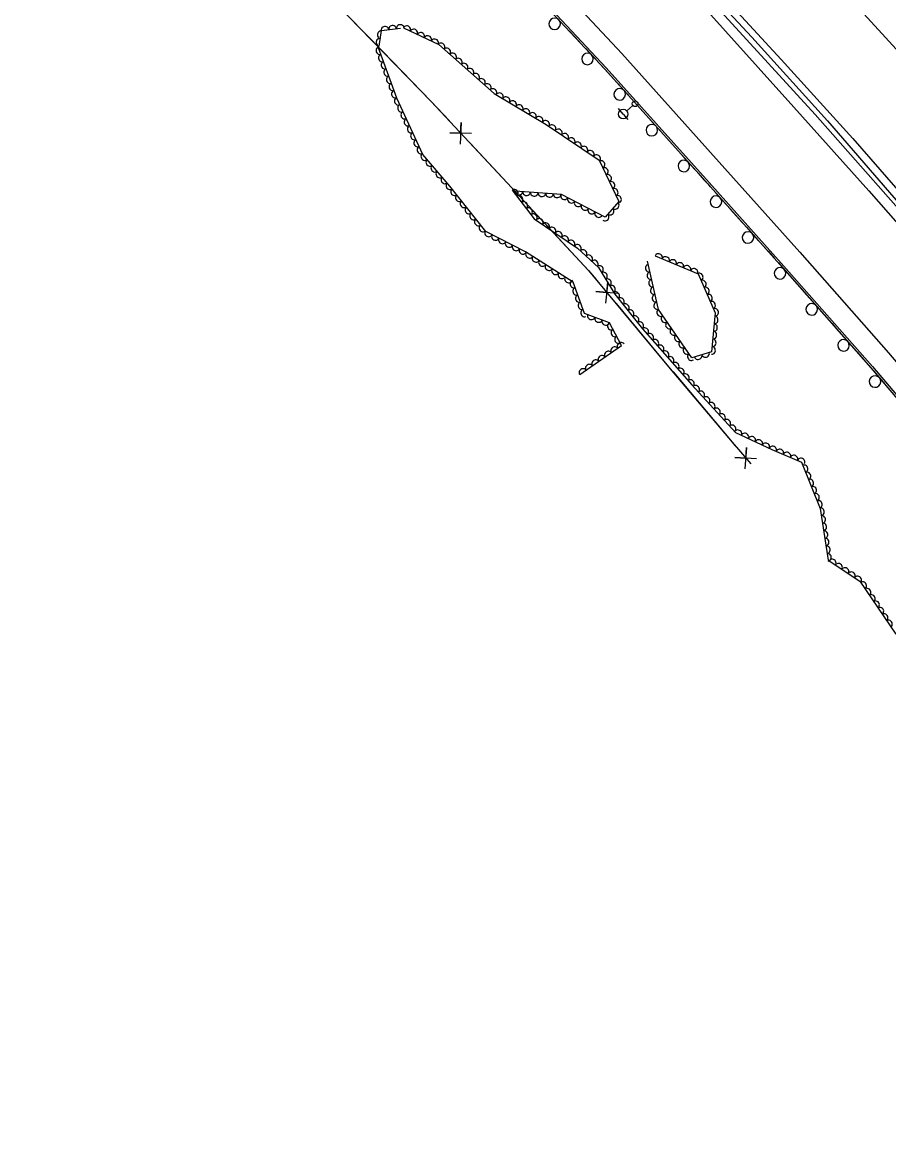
# Model space of a CAD drawing. Extents: x 1746719 to 1766531, y 631721 to 662391.
# Drawn here: x 1757419 to 1757870, y 644229 to 644805 of the extents above; entities that cross this region are included whole.
import ezdxf

# ---------------------------------------------------------------- set-up
doc = ezdxf.new("R2010")
doc.units = 0
for name, color, linetype in [('SURVEY - AERIAL SURVEY - Photo Control - Points - Elevations', 7, 'Continuous'), ('SURVEY - AERIAL SURVEY - Photo Control - Points - Numbers', 7, 'Continuous'), ('SURVEY - AERIAL SURVEY - Photo Control with Text', 7, 'Continuous'), ('SURVEY - CENTERLINE - Existing Roads - Development', 7, 'Continuous'), ('SURVEY - CENTERLINE - Existing Roads Curve Text', 7, 'Continuous')]:
    doc.layers.add(name, color=color, linetype=linetype)

msp = doc.modelspace()

# ---------------------------------------------------------------- linework, layer by layer
at = {"layer": 'SURVEY - AERIAL SURVEY - Photo Control - Points - Elevations'}
for points in [[(1757360.49, 645296.77), (1757403.7, 645259.41), (1757454.49, 645213.51), (1757505.72, 645166.96), (1757554.33, 645120.63), (1757609.17, 645067.94), (1757657.64, 645019.79), (1757707.77, 644969.1), (1757750.37, 644925.03), (1757799.81, 644872.39), (1757849.57, 644818.21), (1757887.33, 644776.67), (1757950.96, 644703.53), (1758009.72, 644633.92), (1758063.14, 644569.3), (1758117.82, 644500.46), (1758171.84, 644430.21), (1758218.21, 644369.05), (1758259.33, 644312.71), (1758271.58, 644295.51)], [(1757329.1, 645260.45), (1757371.91, 645223.45), (1757422.26, 645177.94), (1757473.01, 645131.82), (1757521.15, 645085.95), (1757575.62, 645033.61), (1757623.66, 644985.89), (1757673.45, 644935.54), (1757715.62, 644891.92), (1757764.64, 644839.73), (1757814.13, 644785.84), (1757851.46, 644744.78), (1757914.52, 644672.3), (1757972.89, 644603.15), (1758025.84, 644539.08), (1758079.99, 644470.91), (1758133.69, 644401.08), (1758179.69, 644340.39), (1758220.4, 644284.63), (1758232.48, 644267.66)], [(1757319.72, 645253.76), (1757362.56, 645216.07), (1757421.72, 645163.08), (1757476.45, 645112.02), (1757525.72, 645065.8), (1757571.85, 645021.26), (1757612.1, 644981.49), (1757656.02, 644937.25), (1757724.73, 644866.33), (1757766.64, 644821.42), (1757820.62, 644761.16), (1757859.7, 644717.48), (1757906.2, 644664.72), (1757956.17, 644605.79), (1757997.01, 644556.15), (1758046.25, 644495.62), (1758098.65, 644428.72), (1758149.56, 644361.05), (1758194.39, 644300.47), (1758220.54, 644263.88)], [(1757322.14, 645187.71), (1757330.7, 645180.18), (1757389.33, 645127.65), (1757443.66, 645076.97), (1757492.63, 645031.03), (1757538.31, 644986.92), (1757578.2, 644947.51), (1757621.74, 644903.64), (1757689.94, 644833.25), (1757731.21, 644789.03), (1757784.85, 644729.15), (1757823.8, 644685.61), (1757869.89, 644633.33), (1757919.32, 644575.02), (1757959.86, 644525.75), (1758008.74, 644465.67), (1758060.58, 644399.49), (1758111.09, 644332.35), (1758155.57, 644272.23), (1758181.49, 644235.97)], [(1757314.87, 645179.45), (1757323.39, 645171.95), (1757381.91, 645119.53), (1757436.14, 645068.94), (1757485.04, 645023.06), (1757530.62, 644979.05), (1757570.43, 644939.72), (1757613.89, 644895.94), (1757681.97, 644825.67), (1757723.09, 644781.61), (1757776.66, 644721.81), (1757815.58, 644678.31), (1757861.56, 644626.13), (1757910.88, 644567.97), (1757951.34, 644518.78), (1758000.14, 644458.81), (1758051.85, 644392.79), (1758102.27, 644325.77), (1758146.67, 644265.76), (1758172.54, 644229.58)]]:
    msp.add_lwpolyline(points, dxfattribs=at)
at = {"layer": 'SURVEY - AERIAL SURVEY - Photo Control - Points - Numbers'}
for points in [[(1757323.62, 645256.72), (1757359.68, 645224.76), (1757401.86, 645187.77), (1757446.88, 645147.55), (1757499.98, 645097.49), (1757551.19, 645048.47), (1757597.89, 645002.53), (1757644.17, 644956.09), (1757689.91, 644909.35), (1757731.53, 644865.88), (1757784.85, 644808.61), (1757831.81, 644757.26), (1757876.31, 644706.72), (1757924.6, 644650.39), (1757975.41, 644590.54), (1758021.86, 644533.64), (1758061.14, 644483.77), (1758123.13, 644404.33), (1758167.18, 644346.13), (1758206.86, 644292.21), (1758240.55, 644244.25)], [(1757314.21, 645178.7), (1757322.73, 645171.2), (1757381.24, 645118.79), (1757435.46, 645068.21), (1757484.35, 645022.33), (1757529.92, 644978.33), (1757569.72, 644939.01), (1757613.18, 644895.24), (1757681.24, 644824.98), (1757722.35, 644780.93), (1757775.91, 644721.14), (1757814.83, 644677.64), (1757860.81, 644625.48), (1757910.11, 644567.32), (1757950.57, 644518.15), (1757999.36, 644458.18), (1758051.06, 644392.19), (1758101.47, 644325.17), (1758145.86, 644265.18), (1758171.72, 644228.99)], [(1757767.76, 644831.01), (1757798.81, 644797.43), (1757838.16, 644754), (1757870.54, 644716.77), (1757907.79, 644673.95), (1757943.9, 644632.15), (1757980.01, 644588.79), (1758014.11, 644547.2), (1758041.6, 644513.17), (1758070.34, 644476.92), (1758099.24, 644439.89), (1758131.32, 644398.21), (1758162.13, 644357.1), (1758188.66, 644321.39), (1758212.67, 644288.66), (1758231.58, 644261.98), (1758242.68, 644245.75)], [(1757695.37, 644809.84), (1757701.65, 644803.12)], [(1757703.83, 644800.78), (1757707.04, 644797.34)], [(1757707.04, 644797.34), (1757710.25, 644793.91)], [(1757712.43, 644791.57), (1757718.71, 644784.84)], [(1757720.89, 644782.5), (1757722.35, 644780.93), (1757724.06, 644779.03)], [(1757724.06, 644779.03), (1757727.19, 644775.53)], [(1757729.33, 644773.15), (1757735.47, 644766.3)], [(1757737.6, 644763.91), (1757740.74, 644760.41)], [(1757740.74, 644760.41), (1757743.87, 644756.91)], [(1757746.01, 644754.53), (1757752.15, 644747.67)], [(1757754.28, 644745.29), (1757757.42, 644741.79)], [(1757757.42, 644741.79), (1757760.55, 644738.29)], [(1757762.69, 644735.91), (1757768.83, 644729.05)], [(1757770.96, 644726.67), (1757774.1, 644723.17)], [(1757774.1, 644723.17), (1757775.91, 644721.14), (1757777.23, 644719.67)], [(1757779.37, 644717.28), (1757785.5, 644710.43)], [(1757787.64, 644708.04), (1757790.77, 644704.54)], [(1757790.77, 644704.54), (1757793.9, 644701.04)], [(1757796.04, 644698.65), (1757802.17, 644691.79)], [(1757804.3, 644689.41), (1757807.44, 644685.91)], [(1757807.44, 644685.91), (1757810.57, 644682.4)], [(1757812.71, 644680.02), (1757814.83, 644677.65), (1757818.81, 644673.13)], [(1757820.92, 644670.73), (1757824.03, 644667.2)], [(1757824.03, 644667.2), (1757827.14, 644663.68)], [(1757829.25, 644661.28), (1757835.34, 644654.38)], [(1757837.45, 644651.98), (1757840.56, 644648.45)], [(1757840.56, 644648.45), (1757843.67, 644644.92)], [(1757845.78, 644642.52), (1757851.87, 644635.62)], [(1757853.98, 644633.22), (1757857.09, 644629.7)], [(1757857.09, 644629.7), (1757860.2, 644626.17)], [(1757862.28, 644623.74), (1757868.23, 644616.72)]]:
    msp.add_lwpolyline(points, dxfattribs=at)
for centre, start, end in [((1757696.29, 644804.47), 156.29143, 156.27744), ((1757713.34, 644786.19), 156.29143, 156.27744), ((1757730.13, 644767.75), 155.12242, 155.10843), ((1757746.81, 644749.13), 155.12242, 155.10843), ((1757763.5, 644730.51), 155.12242, 155.10843), ((1757780.17, 644711.89), 155.08641, 155.07242), ((1757796.84, 644693.26), 155.08641, 155.07242), ((1757813.49, 644674.63), 154.65965, 154.64566), ((1757830.02, 644655.88), 154.65965, 154.64566), ((1757846.55, 644637.12), 154.65965, 154.64566), ((1757862.94, 644618.33), 153.56212, 153.54813)]:
    msp.add_arc(centre, 3, start, end, dxfattribs=at)
at = {"layer": 'SURVEY - AERIAL SURVEY - Photo Control with Text'}
for points in [[(1757604.97, 644792.82), (1757606.27, 644800.98), (1757616.08, 644802.12)], [(1757617.58, 644802.31), (1757635.96, 644793.64), (1757664.8, 644768.25), (1757691.82, 644752.12), (1757719.41, 644733.48), (1757729.61, 644712.04), (1757722.54, 644703.82), (1757699.91, 644715.73), (1757675.73, 644717.39)], [(1757709.3, 644621.96), (1757731.13, 644637.03), (1757724.78, 644648.84), (1757711.86, 644653.8), (1757705.85, 644670.09), (1757681.03, 644685.83), (1757660.39, 644696.32), (1757641.82, 644720.04), (1757627.69, 644736.47), (1757614.1, 644765.75), (1757604.01, 644793.81)], [(1757674.17, 644717.83), (1757685.67, 644703), (1757708.22, 644687.67), (1757719.05, 644677.6), (1757727.54, 644663.71), (1757741.91, 644645.81), (1757767.67, 644616.57), (1757790.35, 644591.82), (1757809.2, 644583.01), (1757824.69, 644576.43), (1757834.4, 644552.28), (1757838.53, 644525.44), (1757854.98, 644514.44), (1757873.71, 644486.81)], [(1757748.51, 644683.71), (1757770.85, 644674.35), (1757779.69, 644654.16), (1757777.93, 644633.79), (1757767.71, 644630.73), (1757750.22, 644655.84), (1757744.61, 644680.88)]]:
    msp.add_lwpolyline(points, dxfattribs=at)
for centre, major_axis in [((1757605.92, 644798.74), (0.32, 1.98)), ((1757608, 644801.18), (1.99, 0.23)), ((1757611.97, 644801.64), (1.99, 0.23)), ((1757615.94, 644802.1), (1.99, 0.23)), ((1757619.39, 644801.46), (1.81, -0.85)), ((1757623.01, 644799.75), (1.81, -0.85)), ((1757626.63, 644798.04), (1.81, -0.85)), ((1757605.29, 644794.79), (0.32, 1.98)), ((1757630.25, 644796.34), (1.81, -0.85)), ((1757633.87, 644794.63), (1.81, -0.85)), ((1757637.22, 644792.53), (1.5, -1.32)), ((1757605.22, 644790.45), (-0.68, 1.88)), ((1757640.23, 644789.89), (1.5, -1.32)), ((1757643.23, 644787.25), (1.5, -1.32)), ((1757606.57, 644786.69), (-0.68, 1.88)), ((1757607.92, 644782.92), (-0.68, 1.88)), ((1757646.23, 644784.6), (1.5, -1.32)), ((1757649.23, 644781.96), (1.5, -1.32)), ((1757609.28, 644779.16), (-0.68, 1.88)), ((1757610.63, 644775.39), (-0.68, 1.88)), ((1757652.23, 644779.31), (1.5, -1.32)), ((1757655.24, 644776.67), (1.5, -1.32)), ((1757611.99, 644771.63), (-0.68, 1.88)), ((1757658.24, 644774.03), (1.5, -1.32)), ((1757661.24, 644771.38), (1.5, -1.32)), ((1757613.34, 644767.87), (-0.68, 1.88)), ((1757614.84, 644764.16), (-0.84, 1.81)), ((1757664.24, 644768.74), (1.5, -1.32)), ((1757667.6, 644766.58), (1.72, -1.02)), ((1757671.03, 644764.53), (1.72, -1.02)), ((1757616.52, 644760.53), (-0.84, 1.81)), ((1757674.47, 644762.48), (1.72, -1.02)), ((1757677.9, 644760.43), (1.72, -1.02)), ((1757681.34, 644758.38), (1.72, -1.02)), ((1757618.21, 644756.91), (-0.84, 1.81)), ((1757619.89, 644753.28), (-0.84, 1.81)), ((1757684.77, 644756.33), (1.72, -1.02)), ((1757688.21, 644754.28), (1.72, -1.02)), ((1757691.64, 644752.23), (1.72, -1.02)), ((1757621.57, 644749.65), (-0.84, 1.81)), ((1757694.96, 644750), (1.66, -1.12)), ((1757698.28, 644747.76), (1.66, -1.12)), ((1757623.26, 644746.02), (-0.84, 1.81)), ((1757624.94, 644742.39), (-0.84, 1.81)), ((1757701.59, 644745.52), (1.66, -1.12)), ((1757704.91, 644743.28), (1.66, -1.12)), ((1757708.22, 644741.05), (1.66, -1.12)), ((1757626.62, 644738.76), (-0.84, 1.81)), ((1757628.65, 644735.35), (-1.3, 1.52)), ((1757711.53, 644738.81), (1.66, -1.12)), ((1757714.85, 644736.57), (1.66, -1.12)), ((1757631.26, 644732.32), (-1.3, 1.52)), ((1757718.16, 644734.33), (1.66, -1.12)), ((1757720.48, 644731.23), (0.86, -1.81)), ((1757633.87, 644729.29), (-1.3, 1.52)), ((1757636.47, 644726.26), (-1.3, 1.52)), ((1757722.2, 644727.62), (0.86, -1.81)), ((1757723.92, 644724.01), (0.86, -1.81)), ((1757639.08, 644723.22), (-1.3, 1.52)), ((1757641.69, 644720.19), (-1.3, 1.52)), ((1757725.64, 644720.39), (0.86, -1.81)), ((1757644.16, 644717.05), (-1.23, 1.57)), ((1757646.63, 644713.9), (-1.23, 1.57)), ((1757675.4, 644716.25), (1.23, -1.58)), ((1757677.63, 644717.26), (-2, 0.14)), ((1757677.85, 644713.09), (1.23, -1.58)), ((1757681.62, 644716.99), (-2, 0.14)), ((1757685.61, 644716.71), (-2, 0.14)), ((1757689.61, 644716.44), (-2, 0.14)), ((1757693.6, 644716.16), (-2, 0.14)), ((1757697.59, 644715.89), (-2, 0.14)), ((1757701.39, 644714.95), (-1.77, 0.93)), ((1757704.93, 644713.09), (-1.77, 0.93)), ((1757727.35, 644716.78), (0.86, -1.81)), ((1757729.07, 644713.17), (0.86, -1.81)), ((1757649.09, 644710.75), (-1.23, 1.57)), ((1757651.56, 644707.6), (-1.23, 1.57)), ((1757680.3, 644709.93), (1.23, -1.58)), ((1757682.75, 644706.77), (1.23, -1.58)), ((1757708.47, 644711.23), (-1.77, 0.93)), ((1757712.01, 644709.36), (-1.77, 0.93)), ((1757715.55, 644707.5), (-1.77, 0.93)), ((1757725.21, 644706.92), (-1.3, -1.52)), ((1757727.82, 644709.95), (-1.3, -1.52)), ((1757654.03, 644704.45), (-1.23, 1.57)), ((1757656.49, 644701.3), (-1.23, 1.57)), ((1757685.2, 644703.61), (1.23, -1.58)), ((1757688.34, 644701.18), (1.65, -1.12)), ((1757719.09, 644705.64), (-1.77, 0.93)), ((1757722.6, 644703.88), (-1.3, -1.52)), ((1757658.96, 644698.15), (-1.23, 1.57)), ((1757661.88, 644695.56), (-1.78, 0.91)), ((1757691.65, 644698.93), (1.65, -1.12)), ((1757694.96, 644696.68), (1.65, -1.12)), ((1757698.26, 644694.44), (1.65, -1.12)), ((1757665.45, 644693.75), (-1.78, 0.91)), ((1757669.02, 644691.94), (-1.78, 0.91)), ((1757672.58, 644690.12), (-1.78, 0.91)), ((1757701.57, 644692.19), (1.65, -1.12)), ((1757704.88, 644689.94), (1.65, -1.12)), ((1757676.15, 644688.31), (-1.78, 0.91)), ((1757679.71, 644686.5), (-1.78, 0.91)), ((1757683.16, 644684.48), (-1.69, 1.07)), ((1757708.19, 644687.69), (1.65, -1.12)), ((1757711.12, 644684.97), (1.47, -1.36)), ((1757750.35, 644682.94), (1.84, -0.77)), ((1757686.54, 644682.34), (-1.69, 1.07)), ((1757689.92, 644680.19), (-1.69, 1.07)), ((1757693.3, 644678.05), (-1.69, 1.07)), ((1757714.05, 644682.25), (1.47, -1.36)), ((1757716.98, 644679.52), (1.47, -1.36)), ((1757745.4, 644677.32), (-0.44, 1.95)), ((1757754.04, 644681.39), (1.84, -0.77)), ((1757757.73, 644679.85), (1.84, -0.77)), ((1757761.42, 644678.3), (1.84, -0.77)), ((1757696.67, 644675.91), (-1.69, 1.07)), ((1757700.05, 644673.77), (-1.69, 1.07)), ((1757719.66, 644676.6), (1.04, -1.71)), ((1757721.75, 644673.18), (1.04, -1.71)), ((1757746.28, 644673.42), (-0.44, 1.95)), ((1757765.11, 644676.76), (1.84, -0.77)), ((1757768.8, 644675.21), (1.84, -0.77)), ((1757771.56, 644672.72), (0.8, -1.83)), ((1757703.43, 644671.63), (-1.69, 1.07)), ((1757706.25, 644669.03), (-0.69, 1.88)), ((1757723.84, 644669.77), (1.04, -1.71)), ((1757725.92, 644666.36), (1.04, -1.71)), ((1757747.15, 644669.52), (-0.44, 1.95)), ((1757748.03, 644665.61), (-0.44, 1.95)), ((1757773.17, 644669.06), (0.8, -1.83)), ((1757774.77, 644665.39), (0.8, -1.83)), ((1757707.63, 644665.28), (-0.69, 1.88)), ((1757709.01, 644661.52), (-0.69, 1.88)), ((1757728.1, 644663.01), (1.25, -1.56)), ((1757730.6, 644659.89), (1.25, -1.56)), ((1757748.9, 644661.71), (-0.44, 1.95)), ((1757776.38, 644661.73), (0.8, -1.83)), ((1757710.39, 644657.77), (-0.69, 1.88)), ((1757733.11, 644656.77), (1.25, -1.56)), ((1757749.78, 644657.81), (-0.44, 1.95)), ((1757777.98, 644658.07), (0.8, -1.83)), ((1757779.58, 644654.4), (0.8, -1.83)), ((1757711.78, 644654.02), (-0.69, 1.88)), ((1757715.38, 644652.45), (-1.87, 0.72)), ((1757719.11, 644651.02), (-1.87, 0.72)), ((1757722.85, 644649.58), (-1.87, 0.72)), ((1757735.61, 644653.65), (1.25, -1.56)), ((1757738.12, 644650.53), (1.25, -1.56)), ((1757751.35, 644654.21), (-1.14, 1.64)), ((1757753.64, 644650.93), (-1.14, 1.64)), ((1757779.37, 644650.44), (-0.17, -1.99)), ((1757725.69, 644647.14), (-0.95, 1.76)), ((1757727.58, 644643.62), (-0.95, 1.76)), ((1757740.62, 644647.41), (1.25, -1.56)), ((1757743.19, 644644.35), (1.32, -1.5)), ((1757755.92, 644647.65), (-1.14, 1.64)), ((1757758.21, 644644.37), (-1.14, 1.64)), ((1757779.03, 644646.45), (-0.17, -1.99)), ((1757729.48, 644640.09), (-0.95, 1.76)), ((1757730.7, 644636.73), (1.65, 1.14)), ((1757745.84, 644641.35), (1.32, -1.5)), ((1757748.48, 644638.35), (1.32, -1.5)), ((1757760.5, 644641.08), (-1.14, 1.64)), ((1757762.78, 644637.8), (-1.14, 1.64)), ((1757778.34, 644638.48), (-0.17, -1.99)), ((1757778.68, 644642.47), (-0.17, -1.99)), ((1757724.12, 644632.19), (1.65, 1.14)), ((1757727.41, 644634.46), (1.65, 1.14)), ((1757751.13, 644635.35), (1.32, -1.5)), ((1757753.77, 644632.35), (1.32, -1.5)), ((1757765.07, 644634.52), (-1.14, 1.64)), ((1757774.78, 644632.85), (-1.92, -0.57)), ((1757778, 644634.5), (-0.17, -1.99)), ((1757714.24, 644625.37), (1.65, 1.14)), ((1757717.53, 644627.64), (1.65, 1.14)), ((1757720.82, 644629.92), (1.65, 1.14)), ((1757756.41, 644629.35), (1.32, -1.5)), ((1757759.06, 644626.34), (1.32, -1.5)), ((1757767.36, 644631.24), (-1.14, 1.64)), ((1757770.95, 644631.7), (-1.92, -0.57)), ((1757710.95, 644623.1), (1.65, 1.14)), ((1757761.7, 644623.34), (1.32, -1.5)), ((1757764.35, 644620.34), (1.32, -1.5)), ((1757766.99, 644617.34), (1.32, -1.5)), ((1757769.68, 644614.38), (1.35, -1.47)), ((1757772.38, 644611.43), (1.35, -1.47)), ((1757775.08, 644608.48), (1.35, -1.47)), ((1757777.79, 644605.53), (1.35, -1.47)), ((1757780.49, 644602.58), (1.35, -1.47)), ((1757783.19, 644599.63), (1.35, -1.47)), ((1757785.89, 644596.68), (1.35, -1.47)), ((1757788.6, 644593.73), (1.35, -1.47)), ((1757791.62, 644591.22), (1.81, -0.85)), ((1757795.24, 644589.53), (1.81, -0.85)), ((1757798.87, 644587.84), (1.81, -0.85)), ((1757802.49, 644586.14), (1.81, -0.85)), ((1757806.11, 644584.45), (1.81, -0.85)), ((1757809.75, 644582.78), (1.84, -0.78)), ((1757813.43, 644581.21), (1.84, -0.78)), ((1757817.11, 644579.65), (1.84, -0.78)), ((1757820.79, 644578.08), (1.84, -0.78)), ((1757824.47, 644576.52), (1.84, -0.78)), ((1757826.09, 644572.93), (0.75, -1.86)), ((1757827.59, 644569.22), (0.75, -1.86)), ((1757829.08, 644565.51), (0.75, -1.86)), ((1757830.57, 644561.8), (0.75, -1.86)), ((1757832.06, 644558.09), (0.75, -1.86)), ((1757833.55, 644554.38), (0.75, -1.86)), ((1757834.66, 644550.56), (0.3, -1.98)), ((1757835.27, 644546.61), (0.3, -1.98)), ((1757835.88, 644542.65), (0.3, -1.98)), ((1757836.49, 644538.7), (0.3, -1.98)), ((1757837.1, 644534.75), (0.3, -1.98)), ((1757837.71, 644530.79), (0.3, -1.98)), ((1757838.32, 644526.84), (0.3, -1.98)), ((1757840.68, 644524), (1.66, -1.11)), ((1757844.01, 644521.78), (1.66, -1.11)), ((1757847.33, 644519.56), (1.66, -1.11)), ((1757850.66, 644517.33), (1.66, -1.11)), ((1757853.98, 644515.11), (1.66, -1.11)), ((1757856.55, 644512.12), (1.12, -1.66)), ((1757858.79, 644508.81), (1.12, -1.66)), ((1757861.04, 644505.5), (1.12, -1.66)), ((1757863.28, 644502.19), (1.12, -1.66)), ((1757865.53, 644498.88), (1.12, -1.66)), ((1757867.77, 644495.57), (1.12, -1.66)), ((1757870.02, 644492.26), (1.12, -1.66))]:
    msp.add_ellipse(centre, major_axis=major_axis, ratio=0.940188, start_param=0, end_param=3.141593, dxfattribs=at)
at = {"layer": 'SURVEY - CENTERLINE - Existing Roads - Development'}
for p, q in [((1757731.91, 644757.48), (1757729.46, 644760.32)), ((1757737.02, 644761.88), (1757733.8, 644759.11)), ((1757731.91, 644757.48), (1757734.36, 644754.64))]:
    msp.add_line(p, q, dxfattribs=at)
for centre, radius in [((1757731.91, 644757.48), 2.5), ((1757738.15, 644762.86), 1.5)]:
    msp.add_circle(centre, radius, dxfattribs=at)
at = {"layer": 'SURVEY - CENTERLINE - Existing Roads Curve Text'}
for points in [[(1757285.68, 645104.89), (1757363.02, 645036.4), (1757384.88, 645015.77), (1757435.75, 644964.15), (1757485.59, 644913.39), (1757538.17, 644860.23), (1757588.89, 644808.5), (1757632.08, 644764.01), (1757673.99, 644719.1), (1757713.89, 644676.19), (1757756.44, 644625.01), (1757788.56, 644586.72), (1757798.25, 644575.58)], [(1757574.47, 644823.2), (1757588.89, 644808.5), (1757606.87, 644789.98)], [(1757606.87, 644789.98), (1757632.08, 644764.01), (1757641.5, 644753.92)], [(1757652.95, 644747.37), (1757641.71, 644747.69), (1757647.36, 644747.49), (1757647.56, 644753.14), (1757647.1, 644741.91)], [(1757652.48, 644742.15), (1757673.99, 644719.1), (1757684.12, 644708.21)], [(1757684.12, 644708.21), (1757713.89, 644676.19), (1757717.91, 644671.36)], [(1757728.96, 644664.17), (1757717.76, 644665.13), (1757723.39, 644664.61), (1757723.91, 644670.24), (1757722.81, 644659.05)], [(1757728.2, 644658.98), (1757756.44, 644625.01), (1757757.87, 644623.31)], [(1757757.87, 644623.31), (1757788.56, 644586.72), (1757790.03, 644585.03)], [(1757801.25, 644578.08), (1757790.03, 644578.79), (1757795.67, 644578.4), (1757796.06, 644584.04), (1757795.21, 644572.83)]]:
    msp.add_lwpolyline(points, dxfattribs=at)

doc.saveas('drawing.dxf')
